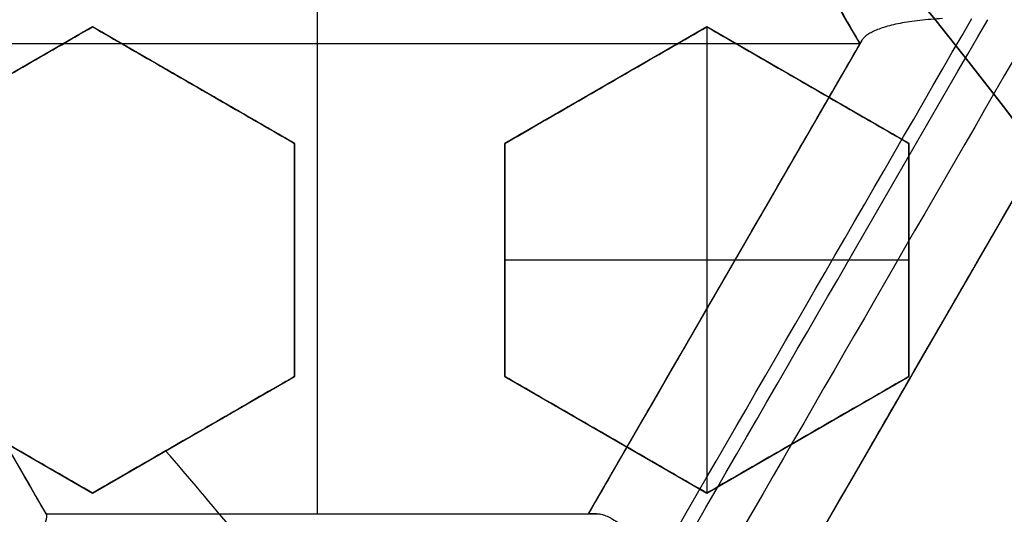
# Model space of a CAD drawing. Header units: centimetres. Extents: x -10 to 8.9, y -29.1 to -8.
# Tile 686 of 1035: x -6.2302 to -6.1132, y -27.9191 to -27.8603. Entities that reach past the tile are written whole.
import ezdxf

# ---------------------------------------------------------------- set-up
doc = ezdxf.new("R2010")
doc.units = ezdxf.units.CM
doc.layers.add('Default', color=7, linetype='Continuous', true_color=0x000000)

msp = doc.modelspace()

# ---------------------------------------------------------------- linework, layer by layer
at = {"layer": 'Default'}
for p, q in [((-6.194798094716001, -27.80734816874, -1.065), (-6.194798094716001, -27.91906544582, -1.065)), ((-6.130298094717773, -27.86320680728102, -1.132337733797), (-6.162548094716, -27.80734816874, -1.132337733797)), ((-6.221500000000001, -27.8611879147, 0.1887369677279), (-6.24549999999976, -27.87504432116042, 0.1887369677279)), ((-6.1975, -27.87504432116, 0.18390874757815), (-6.22149999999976, -27.86118791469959, 0.18390874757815)), ((-6.1485, -27.8611879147, 0.17920345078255), (-6.17249999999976, -27.87504432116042, 0.17920345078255)), ((-6.124499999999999, -27.87504432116, 0.17425046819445), (-6.14849999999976, -27.86118791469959, 0.17425046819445)), ((-6.1485, -27.8611879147, 0.1625), (-6.1485, -27.91661354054, 0.1625)), ((-6.130298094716, -27.86320680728, -1.065), (-6.259298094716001, -27.86320680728, -1.065)), ((-6.259298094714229, -27.86320680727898, -1.161419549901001), (-6.227048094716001, -27.91906544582, -1.161419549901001)), ((-6.162548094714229, -27.91906544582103, -1.148201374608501), (-6.130298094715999, -27.86320680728, -1.148201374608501)), ((-6.20949999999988, -27.86811611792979, 0.1625), (-6.20949999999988, -27.86811611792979, 0.2040545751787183)), ((-6.16049999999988, -27.86811611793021, 0.1625), (-6.16049999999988, -27.86811611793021, 0.1909563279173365)), ((-6.13649999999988, -27.86811611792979, 0.1625), (-6.13649999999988, -27.86811611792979, 0.1842653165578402)), ((-6.197500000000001, -27.90275713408, 0.1859441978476), (-6.197500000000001, -27.87504432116, 0.1859441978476)), ((-6.1725, -27.87504432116, 0.182440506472), (-6.1725, -27.90275713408, 0.182440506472)), ((-6.1245, -27.90275713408, 0.1754644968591), (-6.1245, -27.87504432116, 0.1754644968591)), ((-6.108647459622, -27.87570680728, -1.1477292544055), (-6.140897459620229, -27.93156544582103, -1.1477292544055)), ((-6.197500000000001, -27.88890072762, 0.1625), (-6.197500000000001, -27.88890072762, 0.2060630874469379)), ((-6.1725, -27.88890072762, 0.1625), (-6.1245, -27.88890072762, 0.1625)), ((-6.1725, -27.88890072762, 0.1625), (-6.1725, -27.88890072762, 0.1991856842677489)), ((-6.1245, -27.88890072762, 0.1625), (-6.1245, -27.88890072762, 0.1854646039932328)), ((-6.146290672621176, -27.89090676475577, -1.217619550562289), (-6.146290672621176, -27.89090676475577, -1.065)), ((-6.245500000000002, -27.90275713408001, 0.1941596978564), (-6.221500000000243, -27.91661354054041, 0.1941596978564)), ((-6.221500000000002, -27.91661354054, 0.19089586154), (-6.197500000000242, -27.90275713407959, 0.19089586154)), ((-6.172500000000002, -27.90275713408, 0.182440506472), (-6.148500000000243, -27.91661354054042, 0.182440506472)), ((-6.148500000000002, -27.91661354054, 0.18048429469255), (-6.124500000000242, -27.90275713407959, 0.18048429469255)), ((-6.124466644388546, -27.90310643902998, -1.216509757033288), (-6.124466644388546, -27.90310643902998, -1.065)), ((-6.209500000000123, -27.90968533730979, 0.1625), (-6.209500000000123, -27.90968533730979, 0.2143428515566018)), ((-6.160500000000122, -27.90968533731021, 0.1625), (-6.160500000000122, -27.90968533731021, 0.2004855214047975)), ((-6.136500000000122, -27.90968533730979, 0.1625), (-6.136500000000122, -27.90968533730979, 0.193449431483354)), ((-6.227048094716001, -27.91906544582, -1.1608017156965), (-6.162548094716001, -27.91906544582, -1.1608017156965)), ((-6.194330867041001, -27.91906544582, -1.246571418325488), (-6.194330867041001, -27.91906544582, -1.065))]:
    msp.add_line(p, q, dxfattribs=at)
at = {"layer": 'Default', "extrusion": (0, 0, -1)}
for centre, radius, start, end in [((6.550000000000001, -28.205, -0.45), 0.9, 90, 270), ((6.550000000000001, -28.205, 0.3399975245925), 0.8999999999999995, 90, 270), ((6.550000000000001, -28.205, 1.15), 0.8550000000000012, 90, 270), ((6.550000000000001, -28.205, 0.82), 0.8250000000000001, 0, 180), ((6.550000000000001, -28.205, 1.03), 0.82, 0, 180), ((6.550000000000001, -28.205, 1.005), 0.795, 0, 180), ((6.550000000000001, -28.205, 1.005), 0.7825000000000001, 0, 180), ((6.550000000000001, -28.205, 0.5348786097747), 0.7584500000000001, 90, 180), ((6.550000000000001, -28.205, 0.895), 0.7575000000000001, 0, 180), ((6.550000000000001, -28.205, -0.2075), 0.75, 0, 180), ((6.550000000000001, -28.205, -0.2075), 0.7025000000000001, 0, 180), ((6.550000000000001, -28.205, -0.1825), 0.6775000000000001, 0, 180), ((6.550000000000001, -28.205, -0.1725), 0.6774999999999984, 0, 180), ((6.550000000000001, -28.205, -0.2), 0.6725, 0, 180), ((6.550000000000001, -28.205, -0.1625), 0.6725, 0, 180), ((6.550000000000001, -28.205, -0.2), 0.6367740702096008, 0, 180), ((6.550000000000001, -28.205, -0.1809807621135), 0.6125, 0, 180), ((6.550000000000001, -28.205, -0.195), 0.6075000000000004, 0, 180), ((6.550000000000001, -28.205, -0.1625), 0.6075, 0, 180), ((6.550000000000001, -28.205, 1.24), 0.6075, 0, 180), ((6.550000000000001, -28.205, 1.220980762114), 0.6075, 0, 180), ((6.550000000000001, -28.205, -0.4), 0.5999999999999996, 90, 270), ((6.550000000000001, -28.205, -0.18660444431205), 0.5500000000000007, 0, 180), ((6.549999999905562, -28.204999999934, 1.195), 0.6224999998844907, 132.9230481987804, 146.4213298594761)]:
    msp.add_arc(centre, radius, start, end, dxfattribs=at)
at = {"layer": 'Default'}
for centre, radius, start, end in [((-6.550000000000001, -28.205, -0.82), 0.8349999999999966, 270, 90), ((-6.550000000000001, -28.205, -1.13), 0.8349999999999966, 270, 90), ((-6.550000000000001, -28.205, -0.9750000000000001), 0.8350000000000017, 270, 90), ((-6.550000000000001, -28.205, -0.845), 0.8250000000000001, 0, 180), ((-6.550000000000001, -28.205, -0.8325), 0.8249999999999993, 0, 180), ((-6.550000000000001, -28.205, -0.87), 0.8, 0, 180), ((-6.550000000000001, -28.205, -0.87), 0.7825000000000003, 0, 180), ((-6.550000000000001, -28.205, 0.35), 0.775, 270, 90), ((-6.550000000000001, -28.205, -0.1486250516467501), 0.7749999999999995, 270, 90), ((-6.550000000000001, -28.205, -0.9800000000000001), 0.7575000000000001, 0, 180), ((-6.550000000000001, -28.205, -0.9375), 0.7575000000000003, 0, 180), ((-6.550000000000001, -28.205, -0.53), 0.75, 0, 180), ((-6.550000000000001, -28.205, -0.1612499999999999), 0.75, 0, 74.77009621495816), ((-6.550000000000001, -28.205, 0.1625), 0.6775000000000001, 0, 180), ((-6.550000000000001, -28.205, 0.18125), 0.6724999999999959, 0, 180), ((-6.550000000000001, -28.205, -1.21), 0.67, 0, 180), ((-6.550000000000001, -28.205, -1.24), 0.6400000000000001, 0, 180), ((-6.549999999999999, -28.205, 0.2), 0.6367740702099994, 0, 180), ((-6.550000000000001, -28.205, 0.1625), 0.6231698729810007, 0, 180), ((-6.550000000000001, -28.205, 0.17875), 0.6074999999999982, 0, 180), ((-6.550000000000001, -28.205, -1.230490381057), 0.6074999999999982, 0, 180), ((-6.550000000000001, -28.205, 0.45), 0.6000000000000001, 270, 90), ((-6.550000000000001, -28.205, 0.35), 0.6000000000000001, 270, 90), ((-6.550000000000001, -28.205, 0.195), 0.55, 0, 180), ((-6.550000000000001, -28.205, 0.1782088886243), 0.55, 0, 180), ((-6.550000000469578, -28.20500000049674, 0.1625), 0.4469695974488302, 37.77920398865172, 41.02797037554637)]:
    msp.add_arc(centre, radius, start, end, dxfattribs=at)
at = {"layer": 'Default', "extrusion": (-0.866025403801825, 0.4999999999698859, 6.691730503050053e-12)}
msp.add_arc((27.70124651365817, -0.1450000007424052, -8.510892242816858), 1.187888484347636, 244.7452061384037, 248.1891442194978, dxfattribs=at)
at = {"layer": 'Default', "extrusion": (-0.8660254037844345, 0.5000000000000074, 0)}
msp.add_arc((27.70124651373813, -0.145, -8.510892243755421), 1.187888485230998, 244.7468983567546, 248.1891442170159, dxfattribs=at)
at = {"layer": 'Default', "extrusion": (0.8660254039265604, 0.4999999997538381, 2.804949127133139e-09)}
msp.add_arc((-21.15124651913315, -0.1449999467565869, -19.24059728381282), 1.05818820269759, 274.6698091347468, 278.1848132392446, dxfattribs=at)
at = {"layer": 'Default', "extrusion": (0.8660254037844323, 0.5000000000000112, 0)}
msp.add_arc((-21.15124651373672, -0.145, -19.24059728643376), 1.058188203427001, 274.6698091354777, 278.1848132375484, dxfattribs=at)
at = {"layer": 'Default', "extrusion": (0.8660255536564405, -0.499999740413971, 1.324166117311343e-07)}
msp.add_arc((-27.70124912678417, -0.145000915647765, 8.63260121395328), 1.182631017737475, 291.8489752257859, 295.8196669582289, dxfattribs=at)
at = {"layer": 'Default', "extrusion": (0.8660254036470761, -0.5000000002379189, 6.15907824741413e-10)}
msp.add_arc((-27.70124651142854, -0.1450000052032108, 8.634311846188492), 1.182484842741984, 291.8053506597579, 295.8684360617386, dxfattribs=at)
at = {"layer": 'Default', "extrusion": (-0.8660254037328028, -0.5000000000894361, 1.060158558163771e-09)}
msp.add_arc((21.15124651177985, -0.1450000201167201, 19.352314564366), 1.116162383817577, 262.2172383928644, 265.577524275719, dxfattribs=at)
at = {"layer": 'Default', "extrusion": (0.8660254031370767, -0.5000000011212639, 2.89305374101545e-09)}
msp.add_arc((-27.70124650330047, -0.1450000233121, 8.62260955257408), 1.172630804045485, 292.109512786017, 295.5840273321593, dxfattribs=at)
at = {"layer": 'Default', "extrusion": (-0.866025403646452, 0.500000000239, -6.182252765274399e-10)}
msp.add_arc((27.70124651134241, -0.1450000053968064, -8.639353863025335), 1.181602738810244, 244.110821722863, 248.1775356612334, dxfattribs=at)
at = {"layer": 'Default', "extrusion": (-0.8660254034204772, 0.5000000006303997, -1.499625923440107e-09)}
msp.add_arc((27.70124650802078, -0.1450000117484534, -8.647609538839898), 1.171756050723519, 244.3578792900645, 247.8731095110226, dxfattribs=at)
at = {"layer": 'Default', "extrusion": (0, -1, 0)}
for centre, radius, start, end in [((-6.549999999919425, -0.1450000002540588, 27.91906544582), 1.157566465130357, 286.2000596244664, 289.6041441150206), ((-6.550000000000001, -0.145, 27.91906544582), 1.157566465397, 286.200059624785, 289.6041441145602)]:
    msp.add_arc(centre, radius, start, end, dxfattribs=at)
at = {"layer": 'Default'}
for points, degree in [([(-6.550000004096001, -27.30500495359, -1.129995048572), (-6.537465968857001, -27.30500495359, -1.129995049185), (-6.512386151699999, -27.30552127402, -1.129973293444), (-6.474783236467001, -27.3078854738, -1.129982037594), (-6.437304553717, -27.31181799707, -1.129979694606), (-6.399970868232, -27.3173257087, -1.129980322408), (-6.362926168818, -27.32438806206, -1.129980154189), (-6.326197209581, -27.3329983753, -1.129980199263), (-6.289861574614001, -27.34314050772, -1.129980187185), (-6.254013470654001, -27.35478489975, -1.129980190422), (-6.218660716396, -27.36792869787, -1.129980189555), (-6.183898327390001, -27.38253814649, -1.129980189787), (-6.149770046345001, -27.39859430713, -1.129980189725), (-6.116350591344, -27.41606289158, -1.129980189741), (-6.083707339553, -27.43490588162, -1.129980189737), (-6.051859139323, -27.45511347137, -1.129980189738), (-6.020892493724, -27.47663251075, -1.129980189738), (-5.990848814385, -27.49943348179, -1.129980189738), (-5.961791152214, -27.52346942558, -1.129980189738), (-5.933780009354, -27.54868705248, -1.129980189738), (-5.906829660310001, -27.5750745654, -1.129980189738), (-5.881013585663, -27.60256235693, -1.129980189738), (-5.856368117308, -27.63111066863, -1.129980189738), (-5.832942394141, -27.66066372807, -1.129980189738), (-5.810787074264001, -27.69115373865, -1.129980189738), (-5.789912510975, -27.72256746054, -1.129980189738), (-5.770375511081, -27.75482271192, -1.129980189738), (-5.752204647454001, -27.78787084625, -1.129980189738), (-5.735435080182, -27.8216495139, -1.129980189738), (-5.720103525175, -27.8560794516, -1.129980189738), (-5.706216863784, -27.89114626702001, -1.129980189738), (-5.693813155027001, -27.92675906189, -1.129980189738), (-5.682910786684, -27.96286272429, -1.129980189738), (-5.673530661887, -27.99939085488, -1.129980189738), (-5.665692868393, -28.03625586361, -1.129980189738), (-5.659400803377, -28.07344306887, -1.129980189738), (-5.654672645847, -28.11085723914, -1.129980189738), (-5.651515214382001, -28.14843802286, -1.129980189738), (-5.649934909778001, -28.18611932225, -1.129980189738), (-5.649933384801, -28.22380820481, -1.129980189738), (-5.65151069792, -28.26149020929, -1.129980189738), (-5.654665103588, -28.29907102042, -1.129980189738), (-5.659390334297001, -28.33648606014, -1.129980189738), (-5.665679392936, -28.37367347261, -1.129980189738), (-5.673514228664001, -28.41053911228, -1.129980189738), (-5.68289159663, -28.447068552, -1.129980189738), (-5.693791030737, -28.48317285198, -1.129980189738), (-5.706192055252, -28.51878703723, -1.129980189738), (-5.720075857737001, -28.5538547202, -1.129980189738), (-5.735404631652, -28.58828579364, -1.129980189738), (-5.752171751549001, -28.62206623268, -1.129980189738), (-5.770339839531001, -28.65511550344, -1.129980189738), (-5.78987442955, -28.68737253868, -1.129980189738), (-5.810746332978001, -28.71878763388, -1.129980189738), (-5.832899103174, -28.74927924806, -1.129980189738), (-5.85632282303, -28.77883458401, -1.129980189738), (-5.880965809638, -28.80738458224, -1.129980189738), (-5.906779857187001, -28.83487458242, -1.129980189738), (-5.933727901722, -28.86126400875, -1.129980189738), (-5.961736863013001, -28.88648372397, -1.129980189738), (-5.990793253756, -28.9105224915, -1.129980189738), (-6.020835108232, -28.93332580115, -1.129980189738), (-6.051800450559, -28.95484754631, -1.129980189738), (-6.083647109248, -28.97505764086, -1.129980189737), (-6.116288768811, -28.99390313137, -1.129980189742), (-6.149707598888, -29.01137470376, -1.129980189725), (-6.183834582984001, -29.02743347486, -1.129980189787), (-6.218595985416, -29.04204567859, -1.129980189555), (-6.253947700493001, -29.05519220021, -1.129980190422), (-6.289795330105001, -29.06683951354, -1.129980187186), (-6.326131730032, -29.07698483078, -1.129980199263), (-6.36285948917, -29.08559773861, -1.12998015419), (-6.399900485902, -29.09266234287, -1.129980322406), (-6.437231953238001, -29.0981728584, -1.129979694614), (-6.47471667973, -29.10210911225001, -1.129982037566), (-6.512339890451, -29.1044772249, -1.129973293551), (-6.537448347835, -29.10499504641, -1.129995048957), (-6.549999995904, -29.10499504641, -1.129995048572)], 3), ([(-6.550000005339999, -27.32500645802, -1.149993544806), (-6.537651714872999, -27.32500645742, -1.149993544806), (-6.512986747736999, -27.32554459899, -1.150002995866), (-6.476051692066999, -27.32787036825, -1.14999919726), (-6.439276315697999, -27.33175223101, -1.150000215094), (-6.402654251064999, -27.33717969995, -1.149999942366), (-6.366301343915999, -27.34414129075, -1.150000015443), (-6.330232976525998, -27.35263500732, -1.149999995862), (-6.294592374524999, -27.36262965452, -1.150000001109), (-6.259531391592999, -27.37406902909, -1.149999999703), (-6.225026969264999, -27.3869473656, -1.15000000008), (-6.191106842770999, -27.40125022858, -1.149999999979), (-6.157777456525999, -27.41697696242, -1.150000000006), (-6.125134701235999, -27.43408646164, -1.149999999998), (-6.093256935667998, -27.45253472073, -1.15), (-6.062162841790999, -27.47231088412, -1.15), (-6.031930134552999, -27.49336665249, -1.15), (-6.002594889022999, -27.51567691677, -1.15), (-5.974227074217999, -27.53918966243, -1.15), (-5.946891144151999, -27.56384678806, -1.15), (-5.920598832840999, -27.58963664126, -1.15), (-5.895416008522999, -27.61649551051, -1.15), (-5.871372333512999, -27.64439091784, -1.15), (-5.848517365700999, -27.67326728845, -1.15), (-5.826900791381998, -27.7030584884, -1.15), (-5.806533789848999, -27.73375047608, -1.15), (-5.787472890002, -27.76526110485, -1.15), (-5.76974489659, -27.79754437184, -1.15), (-5.753383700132, -27.83054026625, -1.15), (-5.738424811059, -27.86417236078, -1.15), (-5.724875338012, -27.89842624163, -1.15), (-5.71277321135, -27.93321101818, -1.15), (-5.702135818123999, -27.96847408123, -1.15), (-5.692983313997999, -28.00415159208, -1.15), (-5.68533537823, -28.04015809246, -1.15), (-5.679195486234, -28.07647885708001, -1.15), (-5.674581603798, -28.11301879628, -1.15), (-5.67150000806, -28.14971971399, -1.15), (-5.669956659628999, -28.18652113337, -1.15), (-5.669953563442, -28.22333487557, -1.15), (-5.671491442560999, -28.26014682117, -1.15), (-5.674568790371, -28.29686076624, -1.15), (-5.679179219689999, -28.33341174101, -1.15), (-5.685316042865, -28.36974098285, -1.15), (-5.692961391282, -28.40575529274, -1.15), (-5.702112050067, -28.44144108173, -1.15), (-5.712748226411, -28.47671239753, -1.15), (-5.724850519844, -28.511507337, -1.15), (-5.738400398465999, -28.54576972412, -1.15), (-5.753358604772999, -28.57940639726, -1.15), (-5.769717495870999, -28.61240308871, -1.15), (-5.787441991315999, -28.6446852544, -1.15), (-5.806500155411, -28.6761964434, -1.15), (-5.826864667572, -28.70688945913, -1.15), (-5.848479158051, -28.73668231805, -1.15), (-5.871332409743, -28.76556074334, -1.15), (-5.895372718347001, -28.79345624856, -1.15), (-5.920549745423, -28.82031302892, -1.15), (-5.946837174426, -28.84610244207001, -1.15), (-5.974176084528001, -28.8707665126, -1.15), (-6.002558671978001, -28.89429476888, -1.15), (-6.031913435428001, -28.9166216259, -1.15), (-6.062165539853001, -28.9376912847, -1.15), (-6.093277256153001, -28.95747792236, -1.15), (-6.125171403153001, -28.97593404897, -1.149999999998), (-6.157830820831, -28.99304986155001, -1.150000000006), (-6.191177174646, -29.0087814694, -1.149999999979), (-6.225118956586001, -29.02308952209, -1.15000000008), (-6.25964571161, -29.03597120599, -1.149999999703), (-6.294721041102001, -29.04740944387, -1.150000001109), (-6.330363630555, -29.05739860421, -1.149999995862), (-6.366429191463, -29.06588597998, -1.150000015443), (-6.40278818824, -29.07284313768, -1.149999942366), (-6.439415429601, -29.07826537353, -1.150000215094), (-6.476180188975, -29.08214014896, -1.14999919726), (-6.513077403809, -29.08445837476, -1.150002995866), (-6.537686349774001, -29.08499354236, -1.149993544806), (-6.54999999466, -29.08499354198, -1.149993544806)], 3), ([(-6.549999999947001, -27.42838343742, -0.7616165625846), (-6.538747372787, -27.42824483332, -0.7617551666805), (-6.516204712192, -27.42845367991, -0.7620351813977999), (-6.482313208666, -27.43024072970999, -0.7624632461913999), (-6.448493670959, -27.43350371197, -0.7628974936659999), (-6.414786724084, -27.43824561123, -0.763337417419), (-6.381352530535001, -27.44444544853, -0.7637809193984), (-6.348201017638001, -27.45209983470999, -0.7642278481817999), (-6.315445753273, -27.46118216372, -0.764676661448), (-6.283108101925, -27.47168408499, -0.7651270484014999), (-6.251249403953, -27.48358745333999, -0.7655781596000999), (-6.219910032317, -27.49687984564, -0.766029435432), (-6.189177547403, -27.51152847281, -0.7664796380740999), (-6.159225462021, -27.52744172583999, -0.7669261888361), (-6.130017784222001, -27.54461827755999, -0.7673695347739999), (-6.101215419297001, -27.56329288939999, -0.7678150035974), (-6.073286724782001, -27.58321536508, -0.7682556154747), (-6.047409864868, -27.60344005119, -0.7686723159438), (-6.024707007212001, -27.6227118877, -0.7690451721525), (-6.004504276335, -27.64114310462, -0.7693833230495), (-5.984998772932, -27.66020157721, -0.7697151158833), (-5.965776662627, -27.68034635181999, -0.7700594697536), (-5.947249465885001, -27.70119728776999, -0.7704083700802), (-5.929608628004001, -27.72252886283, -0.7707584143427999), (-5.913139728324, -27.74390244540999, -0.7711027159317), (-5.896745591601, -27.76673460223, -0.7714641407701), (-5.879471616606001, -27.79280128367, -0.7718690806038), (-5.862185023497, -27.82140181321, -0.7723044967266), (-5.845650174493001, -27.85166194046, -0.7727558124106), (-5.830525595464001, -27.88248582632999, -0.7732063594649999), (-5.816816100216, -27.91378163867, -0.7736550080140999), (-5.804432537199, -27.94575507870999, -0.7741047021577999), (-5.793443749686, -27.97826360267, -0.7745533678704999), (-5.783885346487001, -28.01119863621, -0.7749995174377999), (-5.775776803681, -28.04447658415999, -0.7754420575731), (-5.769121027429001, -28.07806966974, -0.7758806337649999), (-5.763924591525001, -28.11195605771, -0.7763150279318), (-5.760204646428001, -28.14606329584, -0.7767440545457), (-5.75797080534, -28.18027120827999, -0.7771671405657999), (-5.757226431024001, -28.21470555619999, -0.7775824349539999), (-5.757979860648, -28.24925848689, -0.7780047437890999), (-5.760231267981, -28.28374168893, -0.7784336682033), (-5.763975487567, -28.31808767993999, -0.7788678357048), (-5.769197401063, -28.35219385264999, -0.7793060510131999), (-5.775894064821, -28.38605939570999, -0.7797482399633), (-5.784064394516, -28.41964983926, -0.7801939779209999), (-5.793686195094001, -28.45285785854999, -0.7806418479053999), (-5.804730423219, -28.48558927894, -0.781090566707), (-5.817164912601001, -28.51776854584, -0.7815390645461), (-5.830995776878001, -28.54941158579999, -0.7819875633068), (-5.846175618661, -28.5804064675, -0.7824344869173), (-5.862691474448, -28.61072888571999, -0.7828794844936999), (-5.880499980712, -28.64029706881, -0.7833213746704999), (-5.899571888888, -28.66906635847, -0.7837594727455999), (-5.91989141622, -28.69700629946, -0.7841934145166), (-5.941356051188, -28.72398166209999, -0.7846208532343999), (-5.963982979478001, -28.75002327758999, -0.7850431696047), (-5.987781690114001, -28.77512537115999, -0.7854569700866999), (-6.012782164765, -28.7993101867, -0.7858765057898), (-6.03884161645, -28.82242111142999, -0.7863039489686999), (-6.065837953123, -28.84435183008, -0.786736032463), (-6.093752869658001, -28.86509285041, -0.7871728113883), (-6.122529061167, -28.88460275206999, -0.7876132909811), (-6.15214747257, -28.90286625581, -0.7880571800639), (-6.18250003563, -28.91981717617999, -0.7885028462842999), (-6.213581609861, -28.93545322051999, -0.7889502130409), (-6.245293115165, -28.94972306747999, -0.7893978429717), (-6.277594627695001, -28.96261096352, -0.7898451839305), (-6.310433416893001, -28.97409375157, -0.790291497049), (-6.343717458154, -28.98414082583, -0.7907355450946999), (-6.377431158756, -28.99274659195, -0.7911771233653), (-6.411455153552, -28.99988067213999, -0.7916146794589), (-6.445763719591, -29.00553981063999, -0.7920479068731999), (-6.480290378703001, -29.00971218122, -0.7924759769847), (-6.515041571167, -29.01239375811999, -0.7928989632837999), (-6.538334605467, -29.01317723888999, -0.7931772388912), (-6.549999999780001, -29.01331529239, -0.7933152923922)], 3), ([(-6.550000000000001, -28.98, -0.6472501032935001), (-6.538733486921, -28.98, -0.6470307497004), (-6.516189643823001, -28.97950872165, -0.6465878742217), (-6.482389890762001, -28.97729300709, -0.6459119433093), (-6.448718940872, -28.97360204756, -0.6452266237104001), (-6.415286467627, -28.96845141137, -0.6445341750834), (-6.382136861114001, -28.9618541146, -0.6438355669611), (-6.349274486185, -28.95380935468, -0.6431308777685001), (-6.316821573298, -28.94434696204, -0.6424227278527), (-6.284787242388, -28.93346993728, -0.6417113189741), (-6.253280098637, -28.92121449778, -0.6409990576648), (-6.222324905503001, -28.90759197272, -0.6402865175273), (-6.191987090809, -28.89262837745, -0.6395751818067), (-6.162348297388, -28.87636610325, -0.6388669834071), (-6.133423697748, -28.85881215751, -0.6381622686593), (-6.1053183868, -28.84003103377, -0.6374636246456), (-6.07803369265, -28.82002363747, -0.6367710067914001), (-6.051669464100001, -28.7988625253, -0.6360872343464), (-6.026237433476, -28.77655854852, -0.6354115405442), (-6.001809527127, -28.75317251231, -0.6347498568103), (-5.978430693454, -28.72875070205, -0.6340883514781), (-5.956125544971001, -28.70331637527, -0.6334126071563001), (-5.934966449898, -28.67695331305, -0.6327288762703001), (-5.914960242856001, -28.6496691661, -0.6320362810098), (-5.896181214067, -28.62156563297, -0.6313376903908), (-5.878632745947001, -28.59264971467, -0.6306331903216), (-5.862367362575, -28.56300470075, -0.6299248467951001), (-5.847408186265, -28.53267528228, -0.629213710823), (-5.833784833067, -28.50171815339, -0.6285011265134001), (-5.821532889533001, -28.47022030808, -0.6277890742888), (-5.8106490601, -28.43816826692, -0.6270772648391), (-5.801170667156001, -28.40565376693, -0.6263677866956), (-5.793124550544, -28.37276766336, -0.6256626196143), (-5.786530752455, -28.33961176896, -0.6249639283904), (-5.78138744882, -28.30619858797, -0.6242718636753), (-5.777701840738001, -28.27254822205, -0.6235871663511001), (-5.775489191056, -28.23876096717, -0.6229108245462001), (-5.774754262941, -28.20494234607, -0.6222489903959), (-5.775493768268, -28.17114853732, -0.6215875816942), (-5.777706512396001, -28.13740264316, -0.6209120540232), (-5.781393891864, -28.10374893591, -0.6202272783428), (-5.786546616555, -28.07029563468, -0.6195343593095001), (-5.793145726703, -28.0371388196, -0.6188356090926), (-5.801183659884, -28.00430073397, -0.6181314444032), (-5.810652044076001, -27.97182316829, -0.6174227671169), (-5.821536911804, -27.93976765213, -0.6167108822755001), (-5.833799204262, -27.90824671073, -0.6159982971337), (-5.847421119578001, -27.87729763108, -0.615285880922), (-5.862376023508, -27.84697847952, -0.6145749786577), (-5.878652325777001, -27.8173156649, -0.613866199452), (-5.896211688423, -27.78838626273, -0.6131613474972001), (-5.914995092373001, -27.76028113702, -0.6124626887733), (-5.934999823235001, -27.73300334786, -0.6117702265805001), (-5.956160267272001, -27.70664206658, -0.6110865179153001), (-5.978475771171, -27.68119987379, -0.6104105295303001), (-6.001860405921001, -27.6567765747, -0.6097489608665), (-6.026289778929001, -27.63339360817, -0.6090872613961), (-6.051718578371, -27.61109628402, -0.6084116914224), (-6.078088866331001, -27.58993391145, -0.6077277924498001), (-6.105377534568, -27.56992754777, -0.6070351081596), (-6.133484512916, -27.55114909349, -0.6063364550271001), (-6.162412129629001, -27.53359698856, -0.6056316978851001), (-6.192055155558, -27.51733618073, -0.6049234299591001), (-6.222391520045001, -27.50237706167, -0.6042121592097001), (-6.253344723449, -27.48875867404, -0.6034996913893), (-6.284863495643, -27.47650207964, -0.6027871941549), (-6.316910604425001, -27.46562484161, -0.6020755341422), (-6.349366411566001, -27.45616608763, -0.6013673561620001), (-6.382222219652, -27.44812703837, -0.6006628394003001), (-6.415376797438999, -27.44153241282, -0.5999641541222), (-6.448824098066, -27.43638416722, -0.5992714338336), (-6.482460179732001, -27.43270175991, -0.5985868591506), (-6.516196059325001, -27.43049163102, -0.5979122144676), (-6.538732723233, -27.43, -0.5974694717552), (-6.550000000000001, -27.43, -0.5972501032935)], 3), ([(-6.227048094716, -27.80734816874, -1.065), (-6.243173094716, -27.83527748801, -1.065), (-6.259298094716, -27.86320680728, -1.065)], 2), ([(-6.162548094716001, -27.80734816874, -1.065), (-6.146423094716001, -27.83527748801, -1.065), (-6.130298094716, -27.86320680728, -1.065)], 2), ([(-6.120479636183, -27.86021280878, -1.209893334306), (-6.120955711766, -27.86023216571, -1.209875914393), (-6.121887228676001, -27.86028635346, -1.20978940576), (-6.123211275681, -27.86041066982, -1.209514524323), (-6.124433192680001, -27.86057171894, -1.209112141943), (-6.125561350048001, -27.86076747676, -1.208589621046), (-6.126577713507, -27.86099308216, -1.207960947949), (-6.127467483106, -27.8612414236, -1.207247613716), (-6.128242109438, -27.86151300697, -1.206449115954), (-6.128888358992, -27.86180170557, -1.205583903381), (-6.129405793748, -27.86210379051, -1.20466391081), (-6.129798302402, -27.86242128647, -1.20368302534), (-6.129970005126, -27.86263853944, -1.203002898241), (-6.130033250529, -27.86274808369, -1.202657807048)], 3), ([(-6.221500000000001, -27.8611879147, 0.1625), (-6.2335, -27.86811611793, 0.1625), (-6.2455, -27.87504432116, 0.1625)], 2), ([(-6.2455, -27.87504432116, 0.2149739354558), (-6.242980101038, -27.87358945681, 0.2139627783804), (-6.237842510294, -27.87062326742, 0.2118994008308), (-6.229849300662, -27.86600838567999, 0.2086834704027), (-6.224316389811, -27.86281395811, 0.2064535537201), (-6.221500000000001, -27.8611879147, 0.2053174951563)], 3), ([(-6.197500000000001, -27.87504432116, 0.1625), (-6.2095, -27.86811611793, 0.1625), (-6.221500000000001, -27.8611879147, 0.1625)], 2), ([(-6.221500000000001, -27.8611879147, 0.1625), (-6.221500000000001, -27.8611879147, 0.18390874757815), (-6.221500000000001, -27.8611879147, 0.2053174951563)], 2), ([(-6.221500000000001, -27.8611879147, 0.2053174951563), (-6.218831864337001, -27.86272836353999, 0.2050520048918), (-6.213496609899, -27.86580867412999, 0.2045005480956), (-6.205497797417, -27.87042679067, 0.2036130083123), (-6.200165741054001, -27.87350525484, 0.2029814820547), (-6.197500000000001, -27.87504432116, 0.2026559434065)], 3), ([(-6.148499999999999, -27.8611879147, 0.1625), (-6.1605, -27.86811611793, 0.1625), (-6.1725, -27.87504432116, 0.1625)], 2), ([(-6.1725, -27.87504432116, 0.1959069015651), (-6.1699348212, -27.87356331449, 0.1948491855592), (-6.164736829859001, -27.87056225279, 0.1927051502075), (-6.156739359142, -27.86594491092, 0.189404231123), (-6.151269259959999, -27.86278674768, 0.1871450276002), (-6.148499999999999, -27.8611879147, 0.1860009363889)], 3), ([(-6.124499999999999, -27.87504432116, 0.1625), (-6.1365, -27.86811611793, 0.1625), (-6.148499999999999, -27.8611879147, 0.1625)], 2), ([(-6.148499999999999, -27.8611879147, 0.1625), (-6.148499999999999, -27.8611879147, 0.17425046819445), (-6.148499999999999, -27.8611879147, 0.1860009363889)], 2), ([(-6.148499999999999, -27.8611879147, 0.1860009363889), (-6.145836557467, -27.86272565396, 0.1856286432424), (-6.140507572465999, -27.86580234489, 0.1848663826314), (-6.132509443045, -27.87042006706, 0.1836710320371), (-6.127170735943, -27.87350237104, 0.1828394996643), (-6.124499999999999, -27.87504432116, 0.1824152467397)], 3), ([(-6.259298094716, -27.86320680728, -1.065), (-6.243173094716, -27.89113612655, -1.065), (-6.227048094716, -27.91906544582, -1.065)], 2), ([(-6.162548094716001, -27.91906544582, -1.065), (-6.146423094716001, -27.89113612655, -1.065), (-6.130298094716, -27.86320680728, -1.065)], 2), ([(-6.130033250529, -27.86274808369, -1.202657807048), (-6.130091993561, -27.86284982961, -1.202337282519), (-6.130189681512, -27.8630190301, -1.201688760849), (-6.13027825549, -27.86317244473, -1.200690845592), (-6.130298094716, -27.86320680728, -1.200015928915), (-6.130298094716, -27.86320680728, -1.199675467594)], 3), ([(-6.130298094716, -27.86320680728, -1.065), (-6.130298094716, -27.86320680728, -1.132337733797), (-6.130298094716, -27.86320680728, -1.199675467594)], 2), ([(-6.197500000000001, -27.90275713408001, 0.1625), (-6.197500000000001, -27.88890072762, 0.1625), (-6.197500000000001, -27.87504432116, 0.1625)], 2), ([(-6.197500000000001, -27.87504432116, 0.1625), (-6.197500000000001, -27.87504432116, 0.18257797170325), (-6.197500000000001, -27.87504432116, 0.2026559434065)], 2), ([(-6.197500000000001, -27.87504432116, 0.2026559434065), (-6.197500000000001, -27.87819250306, 0.2034389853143), (-6.197500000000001, -27.88444280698, 0.204981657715), (-6.197500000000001, -27.89367287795, 0.2072238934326), (-6.197500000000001, -27.89974361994, 0.2086744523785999), (-6.197500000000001, -27.90275713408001, 0.2093883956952)], 3), ([(-6.1725, -27.87504432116, 0.1625), (-6.1725, -27.88890072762, 0.1625), (-6.1725, -27.90275713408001, 0.1625)], 2), ([(-6.1725, -27.90275713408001, 0.202381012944), (-6.1725, -27.89973255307, 0.2016929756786), (-6.1725, -27.89364705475, 0.2002960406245), (-6.1725, -27.8844159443, 0.1981395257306), (-6.1725, -27.87818099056, 0.1966582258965), (-6.1725, -27.87504432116, 0.1959069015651)], 3), ([(-6.1725, -27.87504432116, 0.1959069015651), (-6.1725, -27.87504432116, 0.17920345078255), (-6.1725, -27.87504432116, 0.1625)], 2), ([(-6.124499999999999, -27.87504432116, 0.1824152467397), (-6.124499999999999, -27.87504432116, 0.17245762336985), (-6.124499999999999, -27.87504432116, 0.1625)], 2), ([(-6.124499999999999, -27.90275713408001, 0.1625), (-6.124499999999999, -27.88890072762, 0.1625), (-6.124499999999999, -27.87504432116, 0.1625)], 2), ([(-6.124499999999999, -27.87504432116, 0.1824152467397), (-6.124499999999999, -27.87816691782, 0.1831117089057), (-6.124499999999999, -27.88438311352, 0.1844858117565), (-6.124499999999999, -27.89361563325, 0.1864893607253), (-6.124499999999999, -27.89971908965, 0.1877886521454), (-6.124499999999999, -27.90275713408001, 0.1884289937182)], 3), ([(-6.108647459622, -27.87570680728, -1.065), (-6.124772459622, -27.90363612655, -1.065), (-6.140897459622, -27.93156544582, -1.065)], 2), ([(-6.221500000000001, -27.91661354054, 0.166082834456), (-6.224167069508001, -27.91507370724, 0.1664425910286), (-6.229500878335, -27.91199423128, 0.1671408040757), (-6.237499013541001, -27.90737650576, 0.1681228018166), (-6.242832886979, -27.9042969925, 0.1687335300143), (-6.2455, -27.90275713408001, 0.1690276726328)], 3), ([(-6.221500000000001, -27.91661354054, 0.21929172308), (-6.224167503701, -27.91507345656, 0.2196515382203), (-6.229501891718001, -27.9119936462, 0.2203498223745), (-6.23749999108, -27.90737594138, 0.2213318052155), (-6.242833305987, -27.90429675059, 0.2219424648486), (-6.2455, -27.90275713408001, 0.2222365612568)], 3), ([(-6.197500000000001, -27.90275713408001, 0.2093883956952), (-6.200279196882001, -27.90436170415, 0.2105364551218), (-6.20576254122, -27.90752751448, 0.2128007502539), (-6.213759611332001, -27.91214462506, 0.2161006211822), (-6.218944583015, -27.91513816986, 0.2182384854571), (-6.221500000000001, -27.91661354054, 0.21929172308)], 3), ([(-6.212810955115, -27.91159691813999, 0.1625), (-6.205155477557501, -27.90717702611, 0.1625), (-6.197500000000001, -27.90275713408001, 0.1625)], 2), ([(-6.197500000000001, -27.90275713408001, 0.1625), (-6.197500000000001, -27.90275713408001, 0.1859441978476), (-6.197500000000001, -27.90275713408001, 0.2093883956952)], 2), ([(-6.1725, -27.90275713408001, 0.1625), (-6.1605, -27.90968533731, 0.1625), (-6.148499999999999, -27.91661354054, 0.1625)], 2), ([(-6.148499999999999, -27.91661354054, 0.1984685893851), (-6.151174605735, -27.9150693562, 0.1989313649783), (-6.156518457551, -27.91198408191, 0.1998384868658), (-6.164515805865, -27.90736681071, 0.2011426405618), (-6.169840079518, -27.90429283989, 0.2019746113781), (-6.1725, -27.90275713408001, 0.202381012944)], 3), ([(-6.1725, -27.90275713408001, 0.202381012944), (-6.1725, -27.90275713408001, 0.182440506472), (-6.1725, -27.90275713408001, 0.1625)], 2), ([(-6.148499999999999, -27.91661354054, 0.1625), (-6.1365, -27.90968533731, 0.1625), (-6.124499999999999, -27.90275713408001, 0.1625)], 2), ([(-6.124499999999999, -27.90275713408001, 0.1884289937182), (-6.127229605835, -27.90433307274, 0.1895711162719), (-6.132646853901, -27.90746072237, 0.191837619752), (-6.140646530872, -27.91207933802, 0.1951840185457), (-6.145896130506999, -27.91511019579, 0.1973796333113), (-6.148499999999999, -27.91661354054, 0.1984685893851)], 3), ([(-6.124499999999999, -27.90275713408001, 0.1884289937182), (-6.124499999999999, -27.90275713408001, 0.1754644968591), (-6.124499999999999, -27.90275713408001, 0.1625)], 2), ([(-6.212810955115, -27.91159691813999, 0.1625), (-6.213791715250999, -27.91216316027, 0.1629045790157), (-6.215743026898, -27.91328975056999, 0.1637094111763), (-6.218639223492, -27.91496187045, 0.1649036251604), (-6.220549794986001, -27.91606493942, 0.1656911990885), (-6.221500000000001, -27.91661354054, 0.166082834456)], 3), ([(-6.221500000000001, -27.91661354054, 0.166082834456), (-6.221500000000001, -27.91661354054, 0.192687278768), (-6.221500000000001, -27.91661354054, 0.21929172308)], 2), ([(-6.148499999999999, -27.91661354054, 0.1984685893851), (-6.148499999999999, -27.91661354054, 0.18048429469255), (-6.148499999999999, -27.91661354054, 0.1625)], 2), ([(-6.227006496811, -27.91913749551, -1.257839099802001), (-6.226981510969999, -27.91918077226, -1.258205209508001), (-6.226953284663, -27.91930768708, -1.258952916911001), (-6.226985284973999, -27.91963258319, -1.260112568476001), (-6.227098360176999, -27.92009481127, -1.261273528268), (-6.227292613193, -27.92068708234, -1.262403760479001), (-6.227572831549, -27.92141753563, -1.263503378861), (-6.227937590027, -27.92227612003, -1.264539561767), (-6.228378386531, -27.92324147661, -1.265482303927), (-6.228898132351, -27.9243180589, -1.266329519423), (-6.229491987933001, -27.92549237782, -1.267058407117), (-6.229928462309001, -27.92632176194, -1.267449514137), (-6.230156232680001, -27.92674666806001, -1.267619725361)], 3), ([(-6.227048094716, -27.91906544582, -1.065), (-6.194798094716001, -27.91906544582, -1.065), (-6.162548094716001, -27.91906544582, -1.065)], 2), ([(-6.227048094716, -27.91906544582, -1.065), (-6.227048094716, -27.91906544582, -1.1608017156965), (-6.227048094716, -27.91906544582, -1.256603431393)], 2), ([(-6.227006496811, -27.91913749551, -1.257839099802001), (-6.227015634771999, -27.9191216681, -1.257705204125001), (-6.227030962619, -27.91909511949, -1.257435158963), (-6.227044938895, -27.91907091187, -1.257023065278), (-6.227048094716, -27.91906544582, -1.256744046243), (-6.227048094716, -27.91906544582, -1.256603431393)], 3), ([(-6.162548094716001, -27.91906544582, -1.065), (-6.162548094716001, -27.91906544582, -1.1482013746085), (-6.162548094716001, -27.91906544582, -1.231402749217)], 2), ([(-6.161613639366, -27.91906544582, -1.235466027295), (-6.161762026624, -27.91906544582, -1.235172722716), (-6.162025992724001, -27.91906544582, -1.234563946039), (-6.162320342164, -27.91906544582, -1.233580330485), (-6.162504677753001, -27.91906544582, -1.232529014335), (-6.162548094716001, -27.91906544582, -1.231785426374), (-6.162548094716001, -27.91906544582, -1.231402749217)], 3), ([(-6.161613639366, -27.91906544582, -1.235466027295), (-6.161450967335, -27.91906544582, -1.23578756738), (-6.161103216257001, -27.91910370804, -1.236431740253), (-6.160514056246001, -27.91928494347, -1.23739164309), (-6.15986887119, -27.91959351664, -1.238318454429), (-6.159180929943, -27.92002503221, -1.239190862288), (-6.158445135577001, -27.92058672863, -1.240010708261), (-6.157676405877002, -27.92127330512, -1.240754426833), (-6.156893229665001, -27.92206970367, -1.241402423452), (-6.156092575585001, -27.92298205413, -1.241953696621), (-6.155287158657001, -27.9240022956, -1.242392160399), (-6.154759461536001, -27.9247415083, -1.242599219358), (-6.154499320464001, -27.92512461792, -1.242680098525)], 3)]:
    msp.add_open_spline(points, degree=degree, dxfattribs=at)
for points, knots in [([(-5.978187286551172, -27.65671795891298, -0.8200013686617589), (-5.982028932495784, -27.65271221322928, -0.8198943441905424), (-6.0036866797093, -27.63059904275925, -0.8192981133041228), (-6.045434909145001, -27.592650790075, -0.8182125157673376), (-6.107814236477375, -27.54614199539, -0.81665422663), (-6.1750504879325, -27.505673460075, -0.8150551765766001), (-6.246341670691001, -27.47188979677, -0.8134306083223), (-6.320641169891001, -27.445368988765, -0.8118060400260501), (-6.396800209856, -27.42644239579, -0.8102069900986), (-6.473795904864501, -27.415221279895, -0.8086487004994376), (-6.550005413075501, -27.41158862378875, -0.8071806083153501), (-6.626214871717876, -27.415222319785, -0.8057125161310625), (-6.703210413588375, -27.42644448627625, -0.8041542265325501), (-6.779369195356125, -27.44537211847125, -0.8025551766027), (-6.853668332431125, -27.4718939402, -0.8009306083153), (-6.924959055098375, -27.50567857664, -0.7993060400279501), (-6.992194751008, -27.54614802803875, -0.7977069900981), (-7.054573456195, -27.59265767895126, -0.79614870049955), (-7.111030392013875, -27.64397726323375, -0.7946806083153), (-7.1623492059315, -27.700434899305, -0.7932125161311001), (-7.2088580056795, -27.762814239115, -0.7916542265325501), (-7.249326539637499, -27.83005048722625, -0.7900551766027), (-7.2831102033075, -27.90134167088, -0.7884306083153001), (-7.309631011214, -27.97564116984, -0.78680604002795), (-7.328557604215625, -28.05180020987, -0.7852069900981), (-7.339778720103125, -28.12879590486, -0.78364870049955), (-7.343411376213, -28.205005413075, -0.7821806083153), (-7.339777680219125, -28.28121487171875, -0.7807125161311), (-7.328555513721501, -28.358210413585, -0.77915422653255), (-7.314570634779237, -28.41448112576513, -0.7779727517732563), (-7.305021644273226, -28.4449068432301, -0.7773179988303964), (-7.303262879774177, -28.4503068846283, -0.7772012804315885)], [9.275203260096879, 9.275203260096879, 9.275203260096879, 9.275203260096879, 9.451340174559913, 10.25789556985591, 11.0644509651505, 11.8710063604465, 12.67756175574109, 13.48411715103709, 14.29067254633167, 15.09722794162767, 15.90378333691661, 16.71033873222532, 17.5168941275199, 18.32344952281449, 19.13000491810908, 19.93656031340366, 20.74311570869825, 21.54967110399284, 22.35622649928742, 23.16278189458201, 23.9693372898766, 24.77589268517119, 25.58244808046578, 26.38900347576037, 27.19555887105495, 28.00211426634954, 28.80866966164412, 29.61522505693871, 30.4217804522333, 31.228335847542, 31.40302071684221, 31.40302071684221, 31.40302071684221, 31.40302071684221]), ([(-6.550000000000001, -27.43, -0.662549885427), (-6.538709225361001, -27.43, -0.662769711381), (-6.516127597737, -27.43049355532, -0.6632133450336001), (-6.48231956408, -27.43271317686, -0.663889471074), (-6.448640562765, -27.43640787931, -0.6645749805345), (-6.415154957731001, -27.4415706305, -0.6652685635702), (-6.381926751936, -27.44819158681, -0.6659688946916), (-6.349019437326, -27.45625811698, -0.6666746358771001), (-6.316495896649, -27.46575482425, -0.6673844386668), (-6.28441829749, -27.47666356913, -0.6680969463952), (-6.252847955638, -27.48896350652, -0.6688107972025), (-6.221845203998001, -27.50263113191, -0.6695246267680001), (-6.191469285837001, -27.51764032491, -0.6702370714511), (-6.161778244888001, -27.53396239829, -0.6709467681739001), (-6.132828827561, -27.55156614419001, -0.6716523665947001), (-6.104676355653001, -27.57041790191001, -0.6723524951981), (-6.077374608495, -27.59048163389, -0.6730459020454), (-6.050975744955, -27.61171897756, -0.6737309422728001), (-6.025530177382, -27.6340893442, -0.6744075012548), (-6.00108657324, -27.65754989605, -0.6750698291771), (-5.977691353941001, -27.68205603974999, -0.6757333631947), (-5.955388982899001, -27.7075612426, -0.6764104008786), (-5.934222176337, -27.73401671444, -0.6770960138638), (-5.914231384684, -27.76137194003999, -0.6777898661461), (-5.895454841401, -27.78957464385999, -0.6784903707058), (-5.877928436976, -27.81857095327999, -0.6791962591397), (-5.861685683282, -27.84830545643, -0.6799061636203), (-5.846757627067, -27.87872134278, -0.6806187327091), (-5.833172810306, -27.90976047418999, -0.681332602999), (-5.820957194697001, -27.94136353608, -0.6820464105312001), (-5.810134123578, -27.97347013, -0.6827587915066), (-5.800724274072, -28.00601889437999, -0.6834683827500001), (-5.79274561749, -28.0389476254, -0.6841738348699), (-5.786213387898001, -28.07219337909, -0.6848737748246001), (-5.781140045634, -28.10569263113, -0.6855669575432), (-5.777535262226, -28.13938134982, -0.6862517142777), (-5.775449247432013, -28.17250677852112, -0.6869142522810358), (-5.77500000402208, -28.19439879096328, -0.6873422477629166), (-5.77500000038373, -28.205, -0.6875496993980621)], [-47.44373584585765, -47.44373584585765, -47.44373584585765, -47.44373584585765, -47.10485201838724, -46.76596819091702, -46.42708436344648, -46.08820053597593, -45.74931670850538, -45.41043288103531, -45.07154905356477, -44.73266522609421, -44.39378139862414, -44.0548975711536, -43.71601374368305, -43.3771299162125, -43.03824608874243, -42.69936226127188, -42.36047843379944, -42.02159460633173, -41.68271077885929, -41.34382695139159, -41.00494312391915, -40.66605929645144, -40.327175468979, -39.98829164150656, -39.64940781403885, -39.31052398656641, -38.97164015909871, -38.63275633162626, -38.29387250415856, -37.95498867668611, -37.61610484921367, -37.27722102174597, -36.93833719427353, -36.59945336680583, -36.26056953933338, -35.92168571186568, -35.58280188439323, -35.26461552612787, -35.26461552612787, -35.26461552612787, -35.26461552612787]), ([(-5.775000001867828, -28.205, -0.722249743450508), (-5.77500000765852, -28.19538759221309, -0.7220617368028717), (-5.775389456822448, -28.17445613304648, -0.7216529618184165), (-5.777295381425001, -28.142253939, -0.7210097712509), (-5.780785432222, -28.10846788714, -0.7203240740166), (-5.785752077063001, -28.07486692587, -0.7196297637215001), (-5.792185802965, -28.0415155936, -0.7189285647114), (-5.800074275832, -28.00847794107, -0.7182217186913), (-5.809402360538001, -27.97581743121, -0.7175106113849), (-5.820152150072, -27.94359680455, -0.7167966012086), (-5.832303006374, -27.91187794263, -0.7160810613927), (-5.845831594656, -27.88072176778, -0.7153653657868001), (-5.860711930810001, -27.85018811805, -0.7146508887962), (-5.8769154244, -27.82033564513, -0.7139390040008), (-5.89441094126, -27.79122168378, -0.7132310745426), (-5.913164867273, -27.76290213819, -0.7125284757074), (-5.933141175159, -27.7354313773, -0.7118324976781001), (-5.954301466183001, -27.70886216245, -0.7111446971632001), (-5.976605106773, -27.68324547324, -0.7104655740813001), (-6.000009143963, -27.65863058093, -0.7097994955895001), (-6.024468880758, -27.63506444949, -0.7091363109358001), (-6.049937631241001, -27.61259209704, -0.7084583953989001), (-6.07636645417, -27.59125675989, -0.7077720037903), (-6.103704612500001, -27.57109943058, -0.7070771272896), (-6.131899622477, -27.55215883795, -0.7063754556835), (-6.160897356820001, -27.53447136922, -0.7056682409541), (-6.190642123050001, -27.51807101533, -0.7049568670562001), (-6.221076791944, -27.50298928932, -0.7042426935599), (-6.252142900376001, -27.48925516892, -0.703527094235), (-6.283780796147, -27.47689502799, -0.7028114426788), (-6.315929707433, -27.46593260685, -0.7020971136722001), (-6.3485278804, -27.45638895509, -0.7013854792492), (-6.381512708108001, -27.4482823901, -0.7006779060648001), (-6.414820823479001, -27.44162846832, -0.6999757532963), (-6.448388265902, -27.4364399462, -0.6992803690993), (-6.482150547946, -27.43272676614, -0.6985930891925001), (-6.516042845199, -27.43049602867, -0.6979152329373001), (-6.538680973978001, -27.43, -0.6974704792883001), (-6.550000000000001, -27.43, -0.6972501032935)], [-12.17910646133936, -12.17910646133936, -12.17910646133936, -12.17910646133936, -11.89059843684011, -11.55086705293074, -11.21113566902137, -10.871404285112, -10.53167290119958, -10.19194151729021, -9.852210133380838, -9.512478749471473, -9.172747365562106, -8.833015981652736, -8.493284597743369, -8.153553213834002, -7.813821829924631, -7.474090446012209, -7.134359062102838, -6.794627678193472, -6.454896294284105, -6.115164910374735, -5.775433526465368, -5.435702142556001, -5.095970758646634, -4.756239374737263, -4.416507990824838, -4.076776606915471, -3.737045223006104, -3.397313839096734, -3.057582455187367, -2.717851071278, -2.378119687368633, -2.038388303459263, -1.698656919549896, -1.358925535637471, -1.019194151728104, -0.6794627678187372, -0.3397313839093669, 0, 0, 0, 0]), ([(-5.791549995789, -28.20499952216, -0.6049143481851), (-5.791550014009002, -28.19394430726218, -0.6046840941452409), (-5.792033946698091, -28.17184083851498, -0.6042229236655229), (-5.794201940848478, -28.13880963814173, -0.6035314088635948), (-5.797813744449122, -28.10585925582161, -0.6028337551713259), (-5.802866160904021, -28.07307540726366, -0.6021325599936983), (-5.809344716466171, -28.04055435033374, -0.6014285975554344), (-5.817231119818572, -28.0083744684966, -0.6007240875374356), (-5.826503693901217, -27.97660514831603, -0.6000202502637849), (-5.837145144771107, -27.94529092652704, -0.5993190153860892), (-5.849139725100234, -27.91447319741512, -0.5986227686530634), (-5.862469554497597, -27.88419936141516, -0.5979316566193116), (-5.877110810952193, -27.85452667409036, -0.5972425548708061), (-5.893037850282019, -27.82551043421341, -0.5965529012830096), (-5.910215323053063, -27.79721710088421, -0.5958619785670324), (-5.928601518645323, -27.76971267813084, -0.5951690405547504), (-5.948175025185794, -27.74302760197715, -0.5944753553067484), (-5.968918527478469, -27.71719181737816, -0.5937833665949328), (-5.990781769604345, -27.69227434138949, -0.5930949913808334), (-6.013713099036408, -27.66833543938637, -0.5924075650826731), (-6.037661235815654, -27.64542761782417, -0.5917186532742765), (-6.062583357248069, -27.62359021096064, -0.5910263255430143), (-6.088435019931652, -27.6028624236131, -0.5903285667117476), (-6.115139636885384, -27.5833025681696, -0.5896276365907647), (-6.142664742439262, -27.56493012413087, -0.5889251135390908), (-6.17097869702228, -27.54776754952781, -0.588221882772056), (-6.200007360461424, -27.53186089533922, -0.5875188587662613), (-6.22967590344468, -27.51724786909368, -0.5868171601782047), (-6.259939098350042, -27.50394718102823, -0.5861193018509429), (-6.290753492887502, -27.49197705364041, -0.5854286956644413), (-6.322066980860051, -27.48135836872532, -0.5847420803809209), (-6.353823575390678, -27.47211141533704, -0.584053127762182), (-6.385956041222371, -27.46425694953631, -0.583361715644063), (-6.418387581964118, -27.45781285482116, -0.5826689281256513), (-6.451078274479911, -27.45278612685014, -0.5819758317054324), (-6.483994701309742, -27.44918604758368, -0.5812844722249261), (-6.516977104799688, -27.44702945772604, -0.5805979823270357), (-6.5390083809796, -27.44655019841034, -0.580140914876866), (-6.549999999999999, -27.44655021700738, -0.5799126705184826)], [0, 0, 0, 0, 0.3310869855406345, 0.662173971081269, 0.9932609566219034, 1.324347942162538, 1.655434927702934, 1.986521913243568, 2.317608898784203, 2.648695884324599, 2.979782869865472, 3.310869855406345, 3.641956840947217, 3.97304382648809, 4.304130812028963, 4.635217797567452, 4.966304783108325, 5.297391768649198, 5.628478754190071, 5.959565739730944, 6.290652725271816, 6.621739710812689, 6.952826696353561, 7.283913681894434, 7.615000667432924, 7.946087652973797, 8.27717463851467, 8.608261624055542, 8.939348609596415, 9.270435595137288, 9.60152258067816, 9.932609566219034, 10.2636965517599, 10.5947835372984, 10.92587052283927, 11.25695750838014, 11.58804449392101, 11.91769594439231, 11.91769594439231, 11.91769594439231, 11.91769594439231])]:
    msp.add_open_spline(points, degree=3, knots=knots, dxfattribs=at)

doc.saveas('drawing.dxf')
